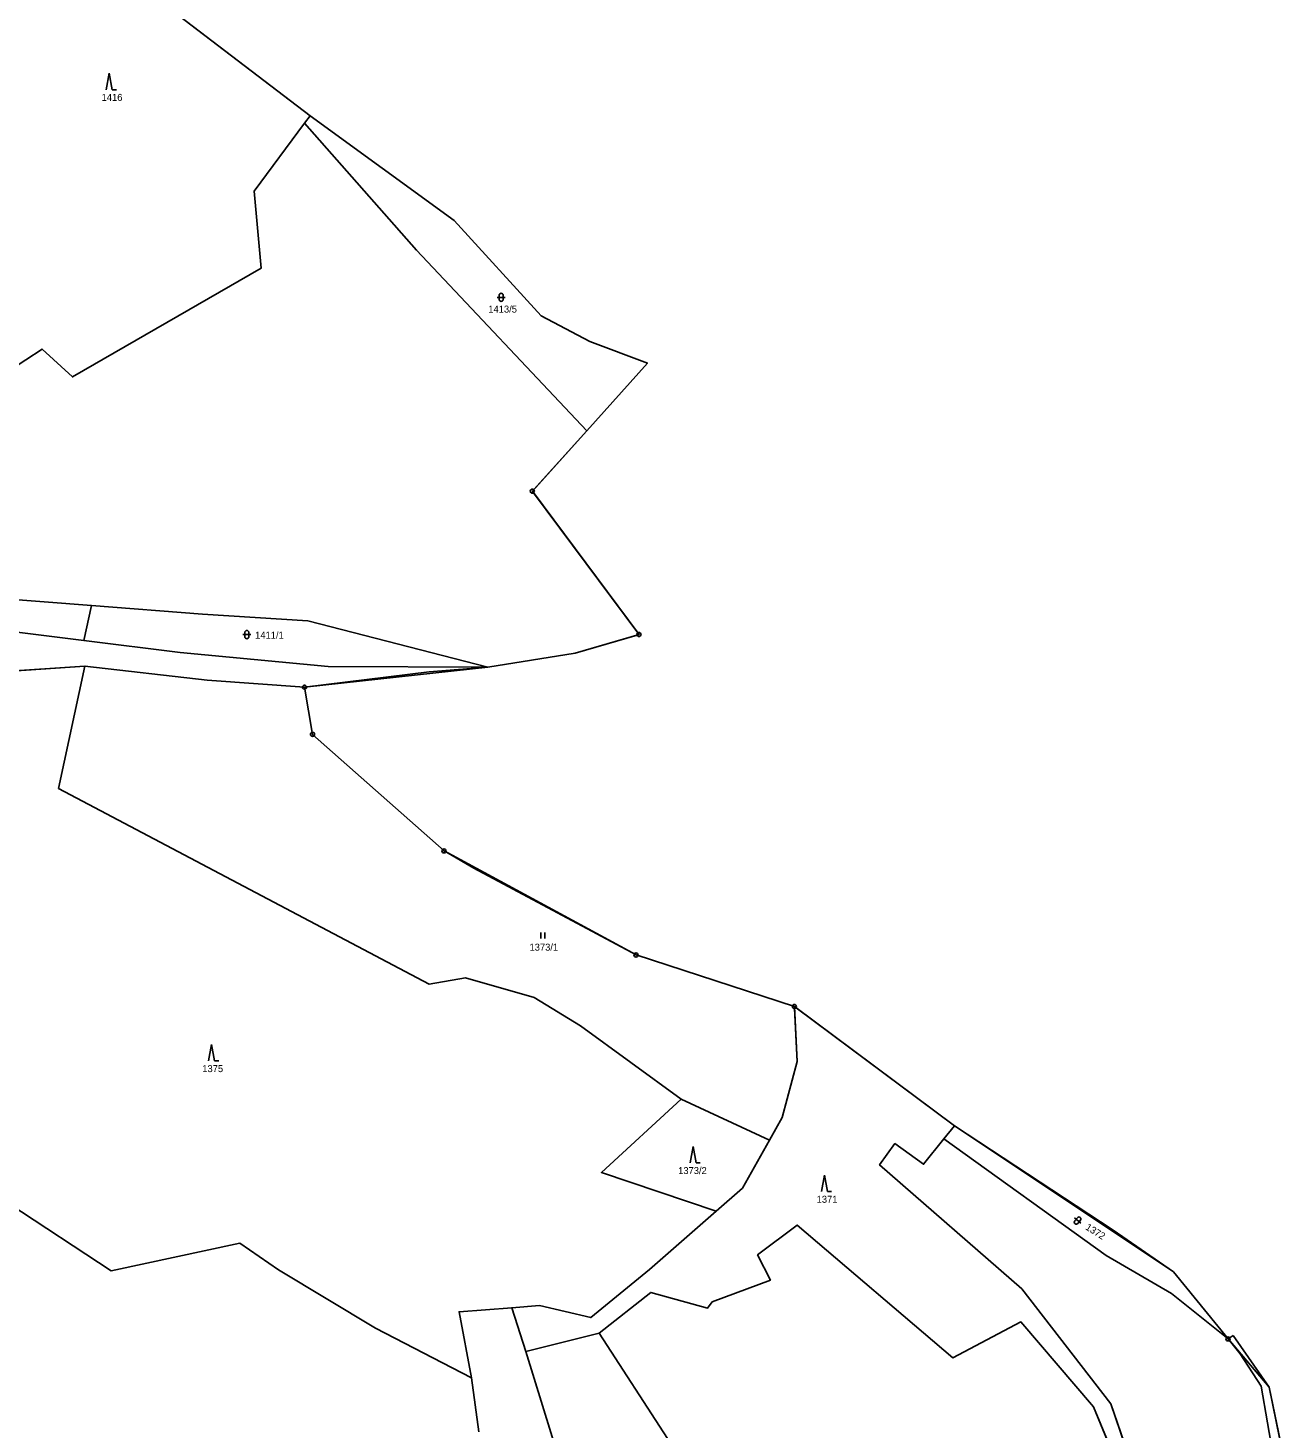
# Model space of a CAD drawing. Extents: x -760642 to -757221, y -1092371 to -1088855.
# Drawn here: x -758557.9 to -758252.2, y -1091326.4 to -1090986.4 of the extents above; entities that cross this region are included whole.
import ezdxf

# ---------------------------------------------------------------- set-up
doc = ezdxf.new("R2010")
doc.units = 0
for name, color, linetype in [('Vrstva 1', 7, 'Continuous'), ('Vrstva 13', 7, 'Continuous'), ('Vrstva 18', 7, 'Continuous'), ('Vrstva 24', 7, 'Continuous'), ('Vrstva 25', 7, 'Continuous'), ('Vrstva 28', 7, 'Continuous'), ('Vrstva 30', 7, 'Continuous')]:
    doc.layers.add(name, color=color, linetype=linetype)

msp = doc.modelspace()

# ---------------------------------------------------------------- linework, layer by layer
at = {"layer": 'Vrstva 1'}
for p, q in [((-758490.78, -1091009.51), (-758489.42, -1091007.68)), ((-758502.98, -1091025.97), (-758490.78, -1091009.51)), ((-758490.78, -1091009.51), (-758463.53, -1091040.29)), ((-758501.32, -1091044.72), (-758502.98, -1091025.97)), ((-758463.53, -1091040.29), (-758422.24, -1091084.19)), ((-758547.1, -1091071.13), (-758501.32, -1091044.72)), ((-758562.4, -1091069.59), (-758554.49, -1091064.36)), ((-758554.49, -1091064.36), (-758547.1, -1091071.13)), ((-758566.64, -1091124.8), (-758542.49, -1091126.68)), ((-758542.49, -1091126.68), (-758544.37, -1091135.15)), ((-758542.49, -1091126.68), (-758515.51, -1091128.78)), ((-758515.51, -1091128.78), (-758489.97, -1091130.39)), ((-758489.97, -1091130.39), (-758446.24, -1091141.66)), ((-758544.37, -1091135.15), (-758561.85, -1091132.98)), ((-758520.93, -1091138.05), (-758544.37, -1091135.15)), ((-758583.18, -1091143.97), (-758544.07, -1091141.37)), ((-758544.07, -1091141.37), (-758550.49, -1091171.08)), ((-758544.07, -1091141.37), (-758514.38, -1091144.8)), ((-758485, -1091141.42), (-758520.93, -1091138.05)), ((-758485, -1091141.42), (-758446.24, -1091141.66)), ((-758514.38, -1091144.8), (-758490.77, -1091146.49)), ((-758550.49, -1091171.08), (-758460.53, -1091218.64)), ((-758460.53, -1091218.64), (-758451.65, -1091217.12)), ((-758451.65, -1091217.12), (-758435, -1091221.84)), ((-758435, -1091221.84), (-758423.75, -1091228.78)), ((-758371.81, -1091224.05), (-758371.11, -1091237.43)), ((-758423.75, -1091228.78), (-758399.33, -1091246.58)), ((-758371.11, -1091237.43), (-758374.77, -1091251.03)), ((-758399.33, -1091246.58), (-758418.65, -1091264.39)), ((-758399.33, -1091246.58), (-758377.89, -1091256.56)), ((-758374.77, -1091251.03), (-758377.89, -1091256.56)), ((-758332.97, -1091253.01), (-758335.54, -1091256.22)), ((-758377.89, -1091256.56), (-758384.45, -1091268.17)), ((-758335.54, -1091256.22), (-758340.45, -1091262.36)), ((-758296.11, -1091284.5), (-758335.54, -1091256.22)), ((-758347.4, -1091257.37), (-758351.13, -1091262.54)), ((-758340.45, -1091262.36), (-758347.4, -1091257.37)), ((-758351.13, -1091262.54), (-758316.6, -1091292.6)), ((-758418.65, -1091264.39), (-758390.82, -1091273.79)), ((-758384.45, -1091268.17), (-758390.82, -1091273.79)), ((-758537.7, -1091288.24), (-758562.56, -1091271.87)), ((-758390.82, -1091273.79), (-758406.97, -1091287.91)), ((-758371.13, -1091277.16), (-758380.75, -1091284.38)), ((-758333.32, -1091309.38), (-758371.13, -1091277.16)), ((-758506.46, -1091281.58), (-758537.7, -1091288.24)), ((-758497.07, -1091288.06), (-758506.46, -1091281.58)), ((-758380.75, -1091284.38), (-758377.65, -1091290.49)), ((-758280.23, -1091293.75), (-758296.11, -1091284.5)), ((-758473.49, -1091302.21), (-758497.07, -1091288.06)), ((-758406.97, -1091287.91), (-758421.24, -1091299.63)), ((-758377.65, -1091290.49), (-758391.77, -1091295.8)), ((-758406.69, -1091293.49), (-758419.19, -1091303.37)), ((-758392.87, -1091297.3), (-758406.69, -1091293.49)), ((-758316.6, -1091292.6), (-758294.98, -1091320.61)), ((-758266.51, -1091304.8), (-758280.23, -1091293.75)), ((-758453.23, -1091298.22), (-758440.42, -1091297.22)), ((-758440.42, -1091297.22), (-758433.71, -1091296.69)), ((-758437.06, -1091307.87), (-758440.42, -1091297.22)), ((-758433.71, -1091296.69), (-758421.24, -1091299.63)), ((-758391.77, -1091295.8), (-758392.87, -1091297.3)), ((-758453.23, -1091298.22), (-758450.22, -1091314.27)), ((-758316.82, -1091300.67), (-758333.32, -1091309.38)), ((-758299.19, -1091321.32), (-758316.82, -1091300.67)), ((-758450.22, -1091314.27), (-758473.49, -1091302.21)), ((-758437.06, -1091307.87), (-758419.19, -1091303.37)), ((-758402.65, -1091328.99), (-758419.19, -1091303.37)), ((-758425.43, -1091345.14), (-758437.06, -1091307.87)), ((-758263.53, -1091308.46), (-758266.51, -1091304.8)), ((-758263.53, -1091308.46), (-758258.47, -1091316.3)), ((-758450.22, -1091314.27), (-758448.42, -1091327.34)), ((-758258.47, -1091316.3), (-758254.72, -1091338.23)), ((-758291.27, -1091340.45), (-758299.19, -1091321.32)), ((-758294.98, -1091320.61), (-758288.57, -1091339.15))]:
    msp.add_line(p, q, dxfattribs=at)
at = {"layer": 'Vrstva 13'}
for p, q in [((-758529.65, -1090976.91), (-758489.42, -1091007.68)), ((-758489.42, -1091007.68), (-758454.42, -1091033.11)), ((-758454.42, -1091033.11), (-758433.28, -1091056.25)), ((-758433.28, -1091056.25), (-758421.51, -1091062.5)), ((-758421.51, -1091062.5), (-758407.48, -1091067.77)), ((-758407.48, -1091067.77), (-758422.24, -1091084.19)), ((-758422.24, -1091084.19), (-758435.44, -1091098.86)), ((-758435.44, -1091098.86), (-758409.53, -1091133.69)), ((-758409.53, -1091133.69), (-758425.07, -1091138.25)), ((-758425.07, -1091138.25), (-758446.24, -1091141.66)), ((-758460.46, -1091142.74), (-758490.77, -1091146.49)), ((-758446.24, -1091141.66), (-758460.46, -1091142.74)), ((-758490.77, -1091146.49), (-758488.81, -1091157.96)), ((-758488.81, -1091157.96), (-758456.89, -1091186.26)), ((-758456.89, -1091186.26), (-758449.64, -1091190.46)), ((-758449.64, -1091190.46), (-758410.27, -1091211.54)), ((-758410.27, -1091211.54), (-758371.81, -1091224.05)), ((-758371.81, -1091224.05), (-758332.97, -1091253.01)), ((-758332.97, -1091253.01), (-758294.44, -1091278.38)), ((-758294.44, -1091278.38), (-758279.77, -1091288.49)), ((-758279.77, -1091288.49), (-758266.51, -1091304.8)), ((-758266.51, -1091304.8), (-758265.3, -1091303.94)), ((-758265.3, -1091303.94), (-758256.49, -1091316.52)), ((-758256.49, -1091316.52), (-758252.2, -1091337.58))]:
    msp.add_line(p, q, dxfattribs=at)
at = {"layer": 'Vrstva 24'}
for centre, radius in [((-758435.44, -1091098.86), 0.5), ((-758435.44, -1091098.86), 0.0327), ((-758409.53, -1091133.69), 0.5), ((-758409.53, -1091133.69), 0.0327), ((-758490.77, -1091146.49), 0.5), ((-758490.77, -1091146.49), 0.0327), ((-758488.81, -1091157.96), 0.5), ((-758488.81, -1091157.96), 0.0327), ((-758456.89, -1091186.26), 0.5), ((-758456.89, -1091186.26), 0.0327), ((-758410.27, -1091211.54), 0.5), ((-758410.27, -1091211.54), 0.0327), ((-758371.81, -1091224.05), 0.5), ((-758371.81, -1091224.05), 0.0327), ((-758266.51, -1091304.8), 0.5), ((-758266.51, -1091304.8), 0.0327)]:
    msp.add_circle(centre, radius, dxfattribs=at)
at = {"layer": 'Vrstva 25'}
for p, q in [((-758538.172, -1090997.339), (-758538.905, -1091001.339)), ((-758538.172, -1090997.339), (-758537.439, -1091001.339)), ((-758537.439, -1091001.339), (-758536.439, -1091001.339)), ((-758444.01, -1091051.79), (-758442.01, -1091051.79)), ((-758443.51, -1091052.29), (-758443.51, -1091051.29)), ((-758442.51, -1091052.29), (-758442.51, -1091051.29)), ((-758505.76, -1091133.71), (-758503.76, -1091133.71)), ((-758505.26, -1091134.21), (-758505.26, -1091133.21)), ((-758504.26, -1091134.21), (-758504.26, -1091133.21)), ((-758433.397, -1091206.055), (-758433.397, -1091207.555)), ((-758432.375, -1091207.555), (-758432.375, -1091206.055)), ((-758513.332, -1091233.279), (-758514.065, -1091237.279)), ((-758513.332, -1091233.279), (-758512.599, -1091237.279)), ((-758512.599, -1091237.279), (-758511.599, -1091237.279)), ((-758396.382, -1091258.049), (-758397.115, -1091262.049)), ((-758396.382, -1091258.049), (-758395.649, -1091262.049)), ((-758395.649, -1091262.049), (-758394.649, -1091262.049)), ((-758364.512, -1091265.019), (-758365.245, -1091269.019)), ((-758364.512, -1091265.019), (-758363.779, -1091269.019)), ((-758363.779, -1091269.019), (-758362.779, -1091269.019)), ((-758303.804, -1091275.423), (-758302.253, -1091276.686)), ((-758303.732, -1091276.127), (-758303.1, -1091275.351)), ((-758302.957, -1091276.758), (-758302.325, -1091275.983))]:
    msp.add_line(p, q, dxfattribs=at)
for centre, start, end in [((-758443.01, -1091051.29), 0, 180), ((-758443.01, -1091052.29), 180, 0), ((-758504.76, -1091133.21), 0, 180), ((-758504.76, -1091134.21), 180, 0), ((-758303.344, -1091276.442), 140.82624, 320.82624), ((-758302.712, -1091275.667), 320.82624, 140.82624)]:
    msp.add_arc(centre, 0.5, start, end, dxfattribs=at)
at = {"layer": 'Vrstva 28'}
msp.add_lwpolyline([(-758529.65, -1090976.91), (-758489.42, -1091007.68), (-758454.42, -1091033.11), (-758433.28, -1091056.25), (-758421.51, -1091062.5), (-758407.48, -1091067.77), (-758422.24, -1091084.19), (-758435.44, -1091098.86), (-758409.53, -1091133.69), (-758425.07, -1091138.25), (-758446.24, -1091141.66), (-758490.77, -1091146.49), (-758488.81, -1091157.96), (-758456.89, -1091186.26), (-758410.27, -1091211.54), (-758371.81, -1091224.05), (-758332.97, -1091253.01), (-758279.77, -1091288.49), (-758266.51, -1091304.8), (-758256.49, -1091316.52), (-758252.2, -1091337.58)], dxfattribs=at)
at = {"layer": 'Vrstva 30'}
for points in [[(-758645.452, -1090880.269), (-758651.55, -1090877.75), (-758654.47, -1090876.34), (-758692.66, -1090976.74), (-758722.81, -1091060.69), (-758706.65, -1091066.05), (-758682.58, -1091074.03), (-758667.8, -1091075.1), (-758637.39, -1091077.31), (-758607.32, -1091084.69), (-758595.97, -1091089.51), (-758575.29, -1091100.66), (-758566.64, -1091124.8), (-758542.49, -1091126.68), (-758515.51, -1091128.78), (-758489.97, -1091130.39), (-758446.24, -1091141.66), (-758425.07, -1091138.25), (-758410.01, -1091133.831)], [(-758435.106, -1091098.488), (-758422.24, -1091084.19), (-758463.53, -1091040.29), (-758490.78, -1091009.51), (-758502.98, -1091025.97), (-758501.32, -1091044.72), (-758547.1, -1091071.13), (-758554.49, -1091064.36), (-758562.4, -1091069.59), (-758601.13, -1091014.04), (-758588, -1090998.6), (-758570.91, -1090974.24), (-758554.88, -1090957.28), (-758574.97, -1090935.69), (-758607.4, -1090907.73), (-758617.66, -1090902.06), (-758646.73, -1090897.08), (-758645.042, -1090880.957)], [(-758489.42, -1091007.68), (-758529.65, -1090976.91), (-758552.2, -1090954.45), (-758554.88, -1090957.28), (-758570.91, -1090974.24), (-758588, -1090998.6), (-758601.13, -1091014.04), (-758562.4, -1091069.59), (-758554.49, -1091064.36), (-758547.1, -1091071.13), (-758501.32, -1091044.72), (-758502.98, -1091025.97), (-758490.78, -1091009.51), (-758489.42, -1091007.68)], [(-758489.42, -1091007.68), (-758490.78, -1091009.51), (-758463.53, -1091040.29), (-758422.24, -1091084.19), (-758407.48, -1091067.77), (-758421.51, -1091062.5), (-758433.28, -1091056.25), (-758454.42, -1091033.11), (-758489.42, -1091007.68)], [(-758409.828, -1091133.289), (-758435.142, -1091099.261)], [(-758566.64, -1091124.8), (-758606.91, -1091120.35), (-758611.4, -1091139.57), (-758561.85, -1091132.98), (-758544.37, -1091135.15), (-758542.49, -1091126.68), (-758566.64, -1091124.8)], [(-758418.65, -1091264.39), (-758399.33, -1091246.58), (-758423.75, -1091228.78), (-758435, -1091221.84), (-758451.65, -1091217.12), (-758460.53, -1091218.64), (-758550.49, -1091171.08), (-758544.07, -1091141.37), (-758583.18, -1091143.97)], [(-758371.784, -1091224.549), (-758371.11, -1091237.43), (-758374.77, -1091251.03), (-758377.89, -1091256.56), (-758384.45, -1091268.17), (-758390.82, -1091273.79), (-758406.97, -1091287.91), (-758421.24, -1091299.63), (-758433.71, -1091296.69), (-758440.42, -1091297.22), (-758437.06, -1091307.87), (-758419.19, -1091303.37), (-758406.69, -1091293.49), (-758392.87, -1091297.3), (-758391.77, -1091295.8), (-758377.65, -1091290.49), (-758380.75, -1091284.38), (-758371.13, -1091277.16), (-758333.32, -1091309.38), (-758316.82, -1091300.67), (-758299.19, -1091321.32), (-758291.27, -1091340.45)], [(-758288.57, -1091339.15), (-758294.98, -1091320.61), (-758316.6, -1091292.6), (-758351.13, -1091262.54), (-758347.4, -1091257.37), (-758340.45, -1091262.36), (-758335.54, -1091256.22), (-758332.97, -1091253.01), (-758371.409, -1091224.349)], [(-758384.45, -1091268.17), (-758377.89, -1091256.56), (-758399.33, -1091246.58), (-758418.65, -1091264.39), (-758390.82, -1091273.79), (-758384.45, -1091268.17)], [(-758562.56, -1091271.87), (-758537.7, -1091288.24), (-758506.46, -1091281.58), (-758497.07, -1091288.06), (-758473.49, -1091302.21), (-758450.22, -1091314.27), (-758453.23, -1091298.22), (-758440.42, -1091297.22), (-758433.71, -1091296.69), (-758421.24, -1091299.63), (-758406.97, -1091287.91), (-758390.82, -1091273.79), (-758418.65, -1091264.39)]]:
    msp.add_lwpolyline(points, dxfattribs=at)
for centre, start, end in [((-758435.44, -1091098.86), 48.01926, 180), ((-758435.44, -1091098.86), 180, 306.64552), ((-758409.53, -1091133.69), 126.64552, 180), ((-758409.53, -1091133.69), 180, 196.3536), ((-758371.81, -1091224.05), 272.99481, 323.29094)]:
    msp.add_arc(centre, 0.5, start, end, dxfattribs=at)

# ---------------------------------------------------------------- texts
at = {"layer": 'Vrstva 18'}
for s, p in [('1416', (-758540.03, -1091004.05)), ('1413/5', (-758446.13, -1091055.49)), ('1411/1', (-758502.76, -1091134.71)), ('1373/1', (-758436.13, -1091210.49)), ('1375', (-758515.58, -1091239.99)), ('1373/2', (-758400.04, -1091264.76)), ('1371', (-758366.41, -1091271.73))]:
    msp.add_text(s, height=1.7, dxfattribs=at).set_placement(p)
msp.add_text('1372', height=1.7, rotation=328.12011, dxfattribs=at).set_placement((-758301.29, -1091278.104))

doc.saveas('drawing.dxf')
